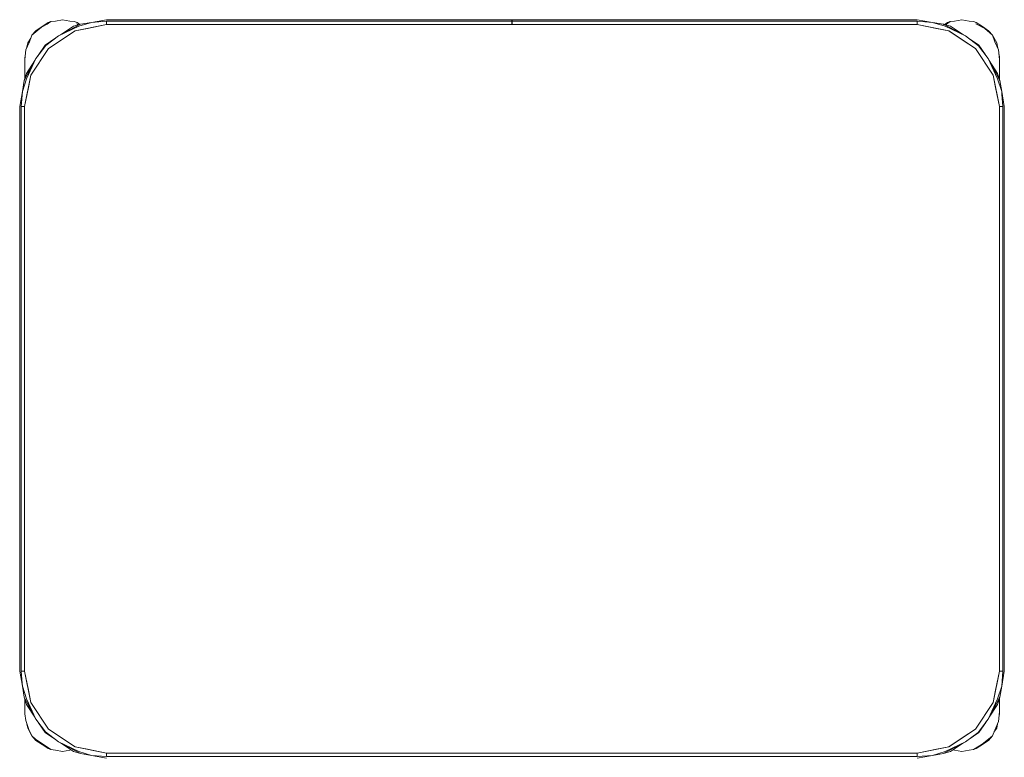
# Model space of a CAD drawing. Header units: millimetres. Extents: x 321 to 585, y -277 to 9.
# Tile 484 of 656: x 338.13 to 339.33, y -122.428 to -121.529. Entities that reach past the tile are written whole.
import ezdxf

# ---------------------------------------------------------------- set-up
doc = ezdxf.new("R2010")
doc.units = ezdxf.units.MM
doc.header["$MEASUREMENT"] = 0
doc.layers.add('IFC-Elemento de mobília-Contorno', color=152, linetype='Continuous', lineweight=5)

msp = doc.modelspace()

# ---------------------------------------------------------------- linework, layer by layer
at = {"layer": 'IFC-Elemento de mobília-Contorno', "color": 7, "lineweight": 5}
for p, q in [((338.1559, -121.5375), (338.1631, -121.5339)), ((338.1567, -121.537), (338.1642, -121.532)), ((338.1631, -121.5339), (338.1675, -121.5308)), ((338.1642, -121.532), (338.1675, -121.5308)), ((338.1675, -121.5308), (338.173, -121.5303)), ((338.173, -121.5303), (338.1818, -121.5285)), ((338.1769, -121.5483), (338.2037, -121.534)), ((338.1818, -121.5285), (338.1906, -121.5303)), ((338.1906, -121.5303), (338.196, -121.5308)), ((338.1949, -121.5366), (338.2037, -121.534)), ((338.196, -121.5308), (338.1994, -121.532)), ((338.1972, -121.5421), (338.2355, -121.5345)), ((338.1986, -121.5336), (338.201, -121.5348)), ((338.1994, -121.532), (338.2028, -121.5343)), ((338.2017, -121.5366), (338.2172, -121.5318)), ((338.2037, -121.534), (338.2172, -121.5318)), ((338.2121, -121.5392), (338.2355, -121.5345)), ((338.2172, -121.5318), (338.2355, -121.5285)), ((338.2172, -121.5318), (338.2355, -121.5303)), ((338.2355, -121.5285), (338.7294, -121.5285)), ((338.2355, -121.5303), (338.7294, -121.5303)), ((338.2355, -121.5345), (338.2355, -121.5303)), ((338.2355, -121.5345), (338.2355, -121.5324)), ((338.2355, -121.5345), (339.2235, -121.5345)), ((338.7294, -121.529), (338.7294, -121.5285)), ((338.7294, -121.5303), (338.7294, -121.529)), ((338.7294, -121.5322), (338.7294, -121.5303)), ((338.7294, -121.5345), (338.7294, -121.5322)), ((338.7296, -121.529), (338.7296, -121.5285)), ((338.7296, -121.5285), (339.2235, -121.5285)), ((338.7296, -121.5303), (338.7296, -121.529)), ((338.7296, -121.5303), (339.2235, -121.5303)), ((338.7296, -121.5322), (338.7296, -121.5303)), ((338.7296, -121.5345), (338.7296, -121.5322)), ((339.2235, -121.5285), (339.2419, -121.5318)), ((339.2235, -121.5303), (339.2419, -121.5318)), ((339.2235, -121.5345), (339.2235, -121.5303)), ((339.2235, -121.5345), (339.2235, -121.5324)), ((339.2235, -121.5345), (339.2469, -121.5392)), ((339.2235, -121.5345), (339.2618, -121.5421)), ((339.2419, -121.5318), (339.2573, -121.5366)), ((339.2419, -121.5318), (339.2553, -121.534)), ((339.2553, -121.534), (339.2821, -121.5483)), ((339.2553, -121.534), (339.2641, -121.5366)), ((339.2553, -121.534), (339.2563, -121.5346)), ((339.2566, -121.5344), (339.2601, -121.532)), ((339.2575, -121.5347), (339.2591, -121.5339)), ((339.2591, -121.5339), (339.2635, -121.5308)), ((339.2601, -121.532), (339.2635, -121.5308)), ((339.2635, -121.5308), (339.269, -121.5303)), ((339.269, -121.5303), (339.2778, -121.5285)), ((339.2778, -121.5285), (339.2866, -121.5303)), ((339.2866, -121.5303), (339.292, -121.5308)), ((339.292, -121.5308), (339.2954, -121.532)), ((339.2946, -121.5336), (339.3058, -121.5393)), ((339.2954, -121.532), (339.3028, -121.537)), ((338.1415, -121.5555), (338.1445, -121.5475)), ((338.1445, -121.5475), (338.1492, -121.542)), ((338.1445, -121.5475), (338.1492, -121.5434)), ((338.1492, -121.542), (338.1567, -121.537)), ((338.1492, -121.5434), (338.1559, -121.5375)), ((338.1648, -121.5638), (338.1972, -121.5421)), ((338.1769, -121.5483), (338.2017, -121.5366)), ((338.1793, -121.547), (338.1949, -121.5366)), ((338.1972, -121.5421), (338.2121, -121.5392)), ((339.2469, -121.5392), (339.2618, -121.5421)), ((339.2573, -121.5366), (339.2821, -121.5483)), ((339.2618, -121.5421), (339.278, -121.553)), ((339.2618, -121.5421), (339.2942, -121.5638)), ((339.2641, -121.5366), (339.2797, -121.547)), ((339.3028, -121.537), (339.3103, -121.542)), ((339.3058, -121.5393), (339.315, -121.5475)), ((339.3103, -121.542), (339.315, -121.5475)), ((339.315, -121.5475), (339.3203, -121.5569)), ((339.315, -121.5475), (339.318, -121.5555)), ((338.1371, -121.5651), (338.1415, -121.5555)), ((338.138, -121.5632), (338.1393, -121.5569)), ((338.1393, -121.5569), (338.1432, -121.5511)), ((338.1493, -121.5759), (338.1614, -121.5598)), ((338.1522, -121.572), (338.1605, -121.5595)), ((338.1605, -121.5595), (338.1725, -121.5515)), ((338.1614, -121.5598), (338.1769, -121.5483)), ((339.278, -121.553), (339.2942, -121.5638)), ((339.2821, -121.5483), (339.2982, -121.5604)), ((339.2821, -121.5483), (339.2862, -121.5513)), ((339.286, -121.5512), (339.2985, -121.5595)), ((339.2985, -121.5595), (339.3064, -121.5715)), ((339.318, -121.5555), (339.3224, -121.5651)), ((339.3203, -121.5569), (339.3215, -121.5632)), ((338.1358, -121.5769), (338.1371, -121.5651)), ((338.1431, -121.5962), (338.1648, -121.5638)), ((338.1493, -121.5759), (338.1523, -121.5718)), ((339.2942, -121.5638), (339.3159, -121.5962)), ((339.2982, -121.5604), (339.3097, -121.5759)), ((339.3224, -121.5651), (339.3238, -121.5769)), ((339.3231, -121.5711), (339.3238, -121.5745)), ((338.135, -121.6027), (338.1493, -121.5759)), ((338.1358, -121.5745), (338.1362, -121.5732)), ((338.1358, -121.5745), (338.1362, -121.5732)), ((338.1358, -121.5845), (338.1358, -121.5745)), ((338.1358, -121.5793), (338.1358, -121.5769)), ((338.1358, -121.5819), (338.1358, -121.5793)), ((338.1358, -121.5845), (338.1358, -121.5819)), ((338.1376, -121.6007), (338.1493, -121.5759)), ((338.1376, -121.5939), (338.148, -121.5784)), ((339.3097, -121.5759), (339.3214, -121.6007)), ((339.3097, -121.5759), (339.3227, -121.6003)), ((339.311, -121.5784), (339.3214, -121.5939)), ((339.3233, -121.5732), (339.3238, -121.5745)), ((339.3233, -121.5732), (339.3238, -121.5745)), ((339.3238, -121.5845), (339.3238, -121.5745)), ((339.3238, -121.6019), (339.3238, -121.5745)), ((339.3238, -121.5793), (339.3238, -121.5769)), ((339.3238, -121.5819), (339.3238, -121.5793)), ((339.3238, -121.5845), (339.3238, -121.5819)), ((338.135, -121.6027), (338.1376, -121.5939)), ((338.1358, -121.6002), (338.1358, -121.5845)), ((338.1358, -121.5969), (338.1358, -121.5907)), ((339.3214, -121.5939), (339.324, -121.6027)), ((339.3238, -121.6019), (339.3238, -121.5845)), ((339.3238, -121.5969), (339.3238, -121.5907)), ((338.1328, -121.6161), (338.1376, -121.6007)), ((338.1328, -121.6161), (338.135, -121.6027)), ((338.1355, -121.6345), (338.1431, -121.5962)), ((338.1358, -121.6002), (338.1358, -121.5969)), ((338.1402, -121.6111), (338.1431, -121.5962)), ((339.3159, -121.5962), (339.3189, -121.6111)), ((339.3159, -121.5962), (339.3235, -121.6345)), ((339.3214, -121.6007), (339.3263, -121.6161)), ((339.3227, -121.6003), (339.3238, -121.6023)), ((339.3238, -121.6019), (339.3238, -121.5969)), ((339.3238, -121.6023), (339.324, -121.6027)), ((339.324, -121.6027), (339.3263, -121.6161)), ((338.1295, -121.6345), (338.1328, -121.6161)), ((338.1313, -121.6345), (338.1328, -121.6161)), ((338.1355, -121.6345), (338.1402, -121.6111)), ((339.3189, -121.6111), (339.3235, -121.6345)), ((339.3263, -121.6161), (339.3265, -121.6195)), ((339.3263, -121.6161), (339.3295, -121.6345)), ((339.3265, -121.6195), (339.3277, -121.6345)), ((338.1295, -122.3225), (338.1295, -121.6345)), ((338.1313, -122.3225), (338.1313, -121.6345)), ((338.1313, -121.6345), (338.1355, -121.6345)), ((338.1334, -121.6345), (338.1355, -121.6345)), ((338.1355, -122.3225), (338.1355, -121.6345)), ((339.3235, -121.6345), (339.3256, -121.6345)), ((339.3235, -122.3225), (339.3235, -121.6345)), ((339.3235, -121.6345), (339.3277, -121.6345)), ((339.3277, -122.3225), (339.3277, -121.6345)), ((339.3295, -122.3225), (339.3295, -121.6345)), ((338.1295, -122.3225), (338.1328, -122.3409)), ((338.1313, -122.3225), (338.1325, -122.3374)), ((338.1313, -122.3225), (338.1355, -122.3225)), ((338.1334, -122.3225), (338.1355, -122.3225)), ((338.1355, -122.3225), (338.1402, -122.3459)), ((338.1355, -122.3225), (338.1431, -122.3608)), ((339.3159, -122.3608), (339.3235, -122.3225)), ((339.3189, -122.3459), (339.3235, -122.3225)), ((339.3235, -122.3225), (339.3277, -122.3225)), ((339.3235, -122.3225), (339.3256, -122.3225)), ((339.3263, -122.3409), (339.3277, -122.3225)), ((339.3263, -122.3409), (339.3295, -122.3225)), ((338.1325, -122.3374), (338.1328, -122.3409)), ((338.1328, -122.3409), (338.1376, -122.3563)), ((338.1328, -122.3409), (338.135, -122.3543)), ((338.1402, -122.3459), (338.1431, -122.3608)), ((339.3159, -122.3608), (339.3189, -122.3459)), ((339.3214, -122.3563), (339.3263, -122.3409)), ((339.324, -122.3543), (339.3263, -122.3409)), ((338.135, -122.3543), (338.1376, -122.3631)), ((338.135, -122.3543), (338.1363, -122.3567)), ((338.1358, -122.3646), (338.1358, -122.3568)), ((338.1358, -122.3585), (338.1358, -122.3568)), ((338.1363, -122.3567), (338.1378, -122.3594)), ((338.1376, -122.3563), (338.1493, -122.3811)), ((338.1376, -122.3631), (338.148, -122.3786)), ((338.1378, -122.3594), (338.1493, -122.3811)), ((338.1431, -122.3608), (338.1648, -122.3932)), ((339.2942, -122.3932), (339.3159, -122.3608)), ((339.3097, -122.3811), (339.324, -122.3543)), ((339.3097, -122.3811), (339.3214, -122.3563)), ((339.311, -122.3786), (339.3214, -122.3631)), ((339.3214, -122.3631), (339.324, -122.3543)), ((339.3238, -122.3547), (339.324, -122.3543)), ((339.3238, -122.3646), (339.3238, -122.3551)), ((339.3238, -122.3585), (339.3238, -122.3551)), ((339.3238, -122.3745), (339.3238, -122.3551)), ((338.1358, -122.3745), (338.1358, -122.3646)), ((338.1358, -122.367), (338.1358, -122.3646)), ((338.1358, -122.3695), (338.1358, -122.367)), ((338.1358, -122.372), (338.1358, -122.3695)), ((338.1358, -122.3745), (338.1368, -122.3829)), ((339.3225, -122.3839), (339.3238, -122.3721)), ((339.3232, -122.3772), (339.3238, -122.3745)), ((339.3234, -122.3757), (339.3238, -122.3745)), ((339.3234, -122.3757), (339.3238, -122.3745)), ((339.3238, -122.3671), (339.3238, -122.3646)), ((339.3238, -122.3745), (339.3238, -122.3646)), ((339.3238, -122.3697), (339.3238, -122.3671)), ((339.3238, -122.3721), (339.3238, -122.3697)), ((338.1368, -122.3829), (338.1408, -122.3939)), ((338.1382, -122.3868), (338.1393, -122.3921)), ((338.1493, -122.3811), (338.1608, -122.3966)), ((338.1525, -122.3855), (338.1605, -122.3975)), ((339.2976, -122.3972), (339.3097, -122.3811)), ((339.2985, -122.3975), (339.3068, -122.385)), ((339.3067, -122.3852), (339.3097, -122.3811)), ((339.318, -122.3945), (339.3225, -122.3839)), ((339.3203, -122.3921), (339.3213, -122.3868)), ((338.1393, -122.3921), (338.1445, -122.4015)), ((338.1408, -122.3939), (338.1445, -122.4015)), ((338.1605, -122.3975), (338.173, -122.4058)), ((338.1608, -122.3966), (338.1769, -122.4087)), ((338.1648, -122.3932), (338.1972, -122.4149)), ((339.2618, -122.4149), (339.2942, -122.3932)), ((339.278, -122.404), (339.2942, -122.3932)), ((339.2821, -122.4087), (339.2976, -122.3972)), ((339.2865, -122.4055), (339.2985, -122.3975)), ((339.315, -122.4015), (339.318, -122.3945)), ((339.3169, -122.3971), (339.3203, -122.3921)), ((338.1445, -122.4015), (338.1488, -122.4057)), ((338.1445, -122.4015), (338.1492, -122.407)), ((338.1488, -122.4057), (338.1609, -122.4137)), ((338.1492, -122.407), (338.1567, -122.412)), ((338.1729, -122.4057), (338.1769, -122.4087)), ((338.1769, -122.4087), (338.2017, -122.4204)), ((338.1769, -122.4087), (338.2037, -122.423)), ((338.1793, -122.41), (338.1949, -122.4204)), ((339.2553, -122.423), (339.2821, -122.4087)), ((339.2573, -122.4204), (339.2821, -122.4087)), ((339.2618, -122.4149), (339.278, -122.404)), ((339.2641, -122.4204), (339.2797, -122.41)), ((339.292, -122.4183), (339.3027, -122.4116)), ((339.3027, -122.4116), (339.3103, -122.4057)), ((339.3028, -122.412), (339.3103, -122.407)), ((339.3103, -122.4057), (339.315, -122.4015)), ((339.3103, -122.407), (339.315, -122.4015)), ((338.1567, -122.412), (338.1642, -122.417)), ((338.1609, -122.4137), (338.1675, -122.4183)), ((338.1642, -122.417), (338.1675, -122.4183)), ((338.1675, -122.4183), (338.173, -122.4188)), ((338.173, -122.4188), (338.1818, -122.4205)), ((338.1818, -122.4205), (338.1906, -122.4188)), ((338.1906, -122.4188), (338.1922, -122.4186)), ((338.1949, -122.4204), (338.2037, -122.423)), ((338.1972, -122.4149), (338.2121, -122.4178)), ((338.1972, -122.4149), (338.2355, -122.4225)), ((338.2017, -122.4204), (338.2172, -122.4253)), ((338.2037, -122.423), (338.2172, -122.4253)), ((338.2121, -122.4178), (338.2355, -122.4225)), ((338.2355, -122.4225), (339.2235, -122.4225)), ((338.2355, -122.4267), (338.2355, -122.4225)), ((338.2355, -122.4246), (338.2355, -122.4225)), ((339.2235, -122.4225), (339.2618, -122.4149)), ((339.2235, -122.4225), (339.2469, -122.4178)), ((339.2235, -122.4246), (339.2235, -122.4225)), ((339.2235, -122.4267), (339.2235, -122.4225)), ((339.2419, -122.4253), (339.2573, -122.4204)), ((339.2419, -122.4253), (339.2553, -122.423)), ((339.2469, -122.4178), (339.2618, -122.4149)), ((339.2553, -122.423), (339.2641, -122.4204)), ((339.2669, -122.4186), (339.269, -122.4188)), ((339.269, -122.4188), (339.2778, -122.4205)), ((339.2778, -122.4205), (339.2866, -122.4188)), ((339.2866, -122.4188), (339.292, -122.4183)), ((339.292, -122.4183), (339.2954, -122.417)), ((339.2954, -122.417), (339.3028, -122.412)), ((338.2172, -122.4253), (338.2355, -122.4267)), ((338.2172, -122.4253), (338.2355, -122.4285)), ((338.2355, -122.4267), (339.2235, -122.4267)), ((339.2235, -122.4267), (339.2419, -122.4253)), ((339.2235, -122.4285), (339.2419, -122.4253))]:
    msp.add_line(p, q, dxfattribs=at)

doc.saveas('drawing.dxf')
